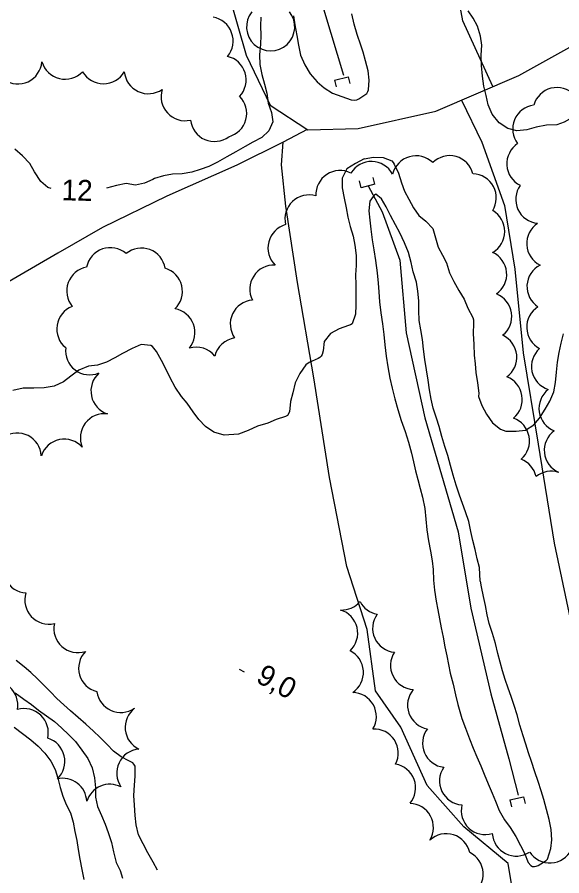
# Model space of a CAD drawing. Extents: x 219136 to 222520, y 5421589 to 5424530.
# Drawn here: x 220376 to 220454.2, y 5423228.1 to 5423351.4 of the extents above; entities that cross this region are included whole.
import ezdxf

# ---------------------------------------------------------------- set-up
doc = ezdxf.new("R2010")
doc.units = 0
for name, color, linetype in [('Level 1', 7, 'Continuous'), ('Level 2', 7, 'Continuous'), ('Level 22', 7, 'Continuous'), ('Level 26', 7, 'Continuous'), ('Level 3', 7, 'Continuous'), ('Level 4', 7, 'Continuous'), ('Level 44', 7, 'Continuous')]:
    doc.layers.add(name, color=color, linetype=linetype)

msp = doc.modelspace()

# ---------------------------------------------------------------- linework, layer by layer
at = {"layer": 'Level 1'}
for points in [[(220415.65, 5423351.54), (220415.87, 5423350.27), (220416.12, 5423348.75), (220416.37, 5423347.36), (220416.67, 5423345.89), (220417.3, 5423344.5), (220418.06, 5423343.22), (220419.04, 5423342.1), (220420.08, 5423341.21), (220421.25, 5423340.46), (220422.61, 5423339.98), (220423.92, 5423339.52), (220424.45, 5423339.43), (220424.74, 5423339.48), (220425.05, 5423339.64), (220426.17, 5423340.39), (220426.36, 5423340.67), (220426.45, 5423340.95), (220426.54, 5423342.3), (220426.4, 5423343.68), (220426, 5423345.09), (220425.69, 5423346.36), (220425.68, 5423346.36), (220425.32, 5423347.34)], [(220425.32, 5423347.34), (220424.79, 5423348.9), (220424.37, 5423350.36), (220424.02, 5423351.84)], [(220425.82, 5423331.03), (220427.16, 5423331.28), (220428.53, 5423331.21), (220429.78, 5423330.74), (220429.98, 5423330.5), (220430.13, 5423330.24), (220430.76, 5423328.97), (220431.19, 5423327.59), (220431.62, 5423326.4), (220432.21, 5423325.25), (220432.88, 5423323.99), (220433.67, 5423322.91), (220434.65, 5423322.07), (220435.67, 5423321), (220436.04, 5423319.7), (220436.43, 5423318.36), (220437.06, 5423317.19), (220437.64, 5423316.07), (220438.05, 5423314.68), (220438.71, 5423313.43), (220439.41, 5423312.12), (220440.16, 5423310.89), (220440.71, 5423309.58), (220441.41, 5423308.23), (220441.5, 5423307.92), (220441.52, 5423307.64), (220441.49, 5423307.38), (220441.45, 5423305.93), (220441.55, 5423304.39), (220441.59, 5423302.84), (220441.75, 5423301.58), (220441.86, 5423300.33), (220442.07, 5423298.86), (220442.26, 5423297.38), (220442.25, 5423296.9)], [(220425.82, 5423331.03), (220424.59, 5423330.37), (220423.32, 5423329.59), (220422.66, 5423328.23), (220422.65, 5423326.88), (220422.93, 5423325.36), (220423.21, 5423323.99), (220423.45, 5423322.64), (220423.82, 5423321.33), (220424.23, 5423319.93), (220424.49, 5423318.64), (220424.68, 5423317.16), (220424.65, 5423315.69), (220424.58, 5423314.38), (220424.61, 5423312.95), (220424.63, 5423311.5), (220424.62, 5423310.03), (220424.55, 5423308.71), (220424.08, 5423307.33), (220423.83, 5423307.18), (220423.58, 5423307.08), (220422.22, 5423306.6), (220420.98, 5423305.93), (220420.07, 5423304.81), (220419.92, 5423303.46), (220419.79, 5423302.91), (220419.65, 5423302.68), (220419.45, 5423302.48), (220419.21, 5423302.35), (220417.89, 5423301.79), (220417.43, 5423301.43), (220416.57, 5423300.22), (220415.91, 5423298.87), (220415.55, 5423297.42), (220415.21, 5423296.16), (220415.08, 5423294.68), (220414.82, 5423294.18), (220414.52, 5423294.04), (220413.19, 5423293.6), (220411.96, 5423293.06), (220410.49, 5423292.65), (220409.15, 5423292), (220407.78, 5423291.49), (220405.72, 5423291.37), (220404.22, 5423291.8), (220403.01, 5423292.58), (220402.06, 5423293.59), (220401.24, 5423294.71), (220400.39, 5423295.95), (220399.56, 5423296.91), (220398.68, 5423298.24), (220397.96, 5423299.58), (220397.36, 5423300.77), (220396.68, 5423302.05), (220395.97, 5423303.37), (220395.42, 5423304.08), (220395.17, 5423304.21), (220393.8, 5423304.38), (220392.51, 5423303.81), (220391.12, 5423303.07), (220390, 5423302.47), (220388.8, 5423301.84), (220387.52, 5423301.38), (220386.21, 5423301.25), (220384.83, 5423300.69)], [(220442.25, 5423296.9), (220442.71, 5423295.61), (220443.39, 5423294.34), (220444.24, 5423293.11), (220445.4, 5423292.21), (220446.16, 5423291.9), (220447.63, 5423291.9), (220448.97, 5423292.08), (220450.17, 5423292.83), (220450.97, 5423293.79), (220451.81, 5423295.06), (220452.49, 5423296.22), (220453.05, 5423297.55), (220453.3, 5423298.93), (220453.44, 5423300.41), (220453.6, 5423301.83), (220453.83, 5423303.23), (220454.11, 5423304.58), (220454.42, 5423305.91)], [(220384.83, 5423300.69), (220383.68, 5423299.82), (220382.64, 5423299.01), (220381.3, 5423298.38), (220379.86, 5423298.14), (220378.37, 5423298.12), (220376.85, 5423298.11), (220375.36, 5423297.76)]]:
    msp.add_lwpolyline(points, dxfattribs=at)
at = {"layer": 'Level 2'}
for points in [[(220455.63, 5423336.9), (220454.53, 5423336.31), (220453.49, 5423335.92), (220452.02, 5423335.84), (220450.5, 5423335.55), (220449.16, 5423335.18), (220447.74, 5423335.06), (220446.45, 5423335.38), (220445.21, 5423336.2), (220444.21, 5423337.42), (220443.62, 5423338.78), (220443.32, 5423340.1), (220443.02, 5423341.44), (220442.8, 5423342.91), (220442.65, 5423344.42), (220442.62, 5423345.91), (220442.69, 5423347.33), (220442.54, 5423348.65), (220442.09, 5423350.08), (220441.46, 5423351.23), (220440.75, 5423352.27)], [(220410.97, 5423351.37), (220410.93, 5423350.1), (220410.97, 5423348.74), (220410.91, 5423347.49), (220410.8, 5423345.97), (220410.83, 5423344.58), (220411.1, 5423343.13), (220411.48, 5423341.76), (220411.81, 5423340.46), (220412.01, 5423339.01), (220412.52, 5423337.69), (220412.69, 5423336.32), (220412.14, 5423335.05), (220411.13, 5423334.09), (220409.82, 5423333.4), (220408.71, 5423332.8), (220407.38, 5423332.01), (220406.08, 5423331.3), (220404.73, 5423330.57), (220403.52, 5423329.94), (220402.28, 5423329.49), (220401.08, 5423329.11), (220399.65, 5423328.86), (220398.3, 5423328.8), (220396.97, 5423328.59), (220395.7, 5423328.21), (220395.48, 5423328.08)], [(220380.86, 5423326.78), (220380.36, 5423326.92), (220379.38, 5423327.75), (220378.46, 5423329.14), (220377.77, 5423330.34), (220376.75, 5423331.47), (220375.63, 5423332.4)], [(220395.48, 5423328.08), (220394.27, 5423327.54), (220392.96, 5423327.24), (220391.61, 5423327.5), (220390.22, 5423327.19), (220388.79, 5423326.8)], [(220442.37, 5423272.37), (220442.04, 5423273.6), (220441.73, 5423274.91), (220441.44, 5423276.23), (220441.14, 5423277.53), (220440.82, 5423278.93), (220440.37, 5423280.34), (220439.95, 5423281.52), (220439.49, 5423282.72), (220439.01, 5423284.19), (220438.61, 5423285.61), (220438.22, 5423286.98), (220437.84, 5423288.45), (220437.42, 5423289.72), (220436.97, 5423291.16), (220436.58, 5423292.57), (220436.19, 5423293.79), (220435.73, 5423295.24), (220435.41, 5423296.54), (220435.19, 5423297.86), (220435, 5423299.25), (220434.77, 5423300.72), (220434.52, 5423302.22), (220434.33, 5423303.69), (220434.17, 5423305.1), (220433.95, 5423306.46), (220433.73, 5423307.79), (220433.68, 5423309.26), (220433.67, 5423310.66), (220433.54, 5423312.03), (220433.32, 5423313.32), (220432.87, 5423314.79), (220432.57, 5423316.14), (220432.2, 5423317.56), (220431.58, 5423318.97), (220430.93, 5423320.38), (220430.29, 5423321.56), (220429.58, 5423322.91), (220428.97, 5423324.12), (220428.32, 5423325.28), (220427.51, 5423325.94), (220427.29, 5423325.81), (220427.1, 5423325.64), (220426.64, 5423324.94), (220426.47, 5423323.57), (220426.61, 5423322.24), (220426.75, 5423320.94), (220426.96, 5423319.39), (220427.19, 5423317.98), (220427.44, 5423316.44), (220427.68, 5423314.68), (220427.82, 5423313.19), (220427.93, 5423311.93), (220428.03, 5423310.47), (220428.2, 5423308.92), (220428.42, 5423307.35), (220428.64, 5423305.82), (220428.79, 5423304.3), (220428.96, 5423302.71), (220429.2, 5423301.14), (220429.51, 5423299.55), (220429.83, 5423298.09), (220430.2, 5423296.56), (220430.63, 5423295.03), (220431.13, 5423293.46)], [(220431.13, 5423293.46), (220431.68, 5423291.89), (220432.18, 5423290.33), (220432.6, 5423288.75), (220432.88, 5423287.52), (220433.19, 5423286.24), (220433.53, 5423284.96), (220433.86, 5423283.7), (220434.18, 5423282.43), (220434.51, 5423280.82), (220434.69, 5423279.28), (220434.83, 5423277.76), (220435.04, 5423276.2), (220435.32, 5423274.7), (220435.58, 5423273.3), (220435.71, 5423272.05), (220435.77, 5423270.51), (220435.91, 5423269.08), (220436.15, 5423267.51), (220436.39, 5423266.25), (220436.61, 5423265), (220436.87, 5423263.69), (220437.15, 5423262.33), (220437.42, 5423260.97), (220437.67, 5423259.66), (220437.92, 5423258.4), (220438.18, 5423257.17), (220438.58, 5423255.58), (220438.94, 5423254.07), (220439.27, 5423252.66), (220439.85, 5423250.66), (220440.35, 5423249.27), (220440.94, 5423247.76), (220441.48, 5423246.41), (220442.01, 5423245.16), (220442.55, 5423243.89), (220443.04, 5423242.69), (220443.62, 5423241.29), (220444.19, 5423239.95), (220444.65, 5423238.78), (220445.19, 5423237.47), (220445.95, 5423236.13), (220446.79, 5423235.04), (220447.58, 5423233.74), (220448.26, 5423232.44), (220448.84, 5423231.32), (220449.37, 5423230), (220449.75, 5423229.57), (220450, 5423229.44), (220450.27, 5423229.41), (220450.53, 5423229.46), (220450.8, 5423229.57), (220451.95, 5423230.28), (220452.12, 5423230.49), (220452.64, 5423231.98), (220452.78, 5423233.23), (220452.69, 5423234.74), (220452.36, 5423236.18), (220451.98, 5423237.6), (220451.6, 5423239.03), (220451.22, 5423240.29), (220450.78, 5423241.61), (220450.33, 5423243), (220449.83, 5423244.5), (220449.43, 5423245.72)], [(220449.43, 5423245.72), (220449.01, 5423246.98), (220448.64, 5423248.19), (220448.19, 5423249.73), (220447.77, 5423251.19), (220447.35, 5423252.52), (220446.94, 5423253.81), (220446.5, 5423255.03), (220446.07, 5423256.26), (220445.66, 5423257.5), (220445.32, 5423258.74), (220445.02, 5423259.99), (220444.67, 5423261.42), (220444.24, 5423262.88), (220443.78, 5423264.32), (220443.48, 5423265.55), (220443.22, 5423266.91), (220442.97, 5423268.19), (220442.66, 5423269.59), (220442.5, 5423270.37), (220442.49, 5423270.39), (220442.37, 5423272.37)], [(220396.12, 5423228.88), (220395.49, 5423230.06), (220394.76, 5423231.4), (220394.06, 5423232.66), (220393.41, 5423233.94), (220393.07, 5423235.42), (220392.9, 5423236.75), (220392.83, 5423238.24), (220392.75, 5423239.6), (220392.81, 5423241.08), (220392.92, 5423242.4), (220392.91, 5423243.83), (220392.74, 5423244.1), (220392.57, 5423244.28), (220392.03, 5423244.6), (220390.9, 5423245.15), (220389.81, 5423245.96), (220388.89, 5423246.93), (220387.87, 5423247.97), (220386.95, 5423248.84), (220385.85, 5423249.86), (220384.75, 5423250.83), (220383.62, 5423251.78), (220382.67, 5423252.63), (220381.69, 5423253.53), (220380.76, 5423254.48), (220379.84, 5423255.42), (220378.9, 5423256.35), (220377.96, 5423257.26), (220376.98, 5423258.08), (220375.85, 5423258.99)], [(220375.53, 5423249.4), (220376.74, 5423248.51), (220377.93, 5423247.61)], [(220377.93, 5423247.61), (220379, 5423246.71), (220379.96, 5423245.7), (220380.8, 5423244.55), (220381.41, 5423243.36), (220381.81, 5423242.08), (220382.16, 5423240.77), (220382.51, 5423239.53), (220383.02, 5423238.3), (220383.63, 5423237.11), (220384.04, 5423235.78), (220384.26, 5423234.46), (220384.52, 5423233.14), (220384.74, 5423231.88), (220384.96, 5423230.47), (220385.28, 5423228.97), (220385.54, 5423227.56)]]:
    msp.add_lwpolyline(points, dxfattribs=at)
at = {"layer": 'Level 22'}
for points in [[(220444.3, 5423341.39), (220439.97, 5423350.85), (220437.52, 5423364.04), (220433.99, 5423379.64), (220430.72, 5423390.21), (220427.98, 5423402.93), (220426.31, 5423415.07), (220423.62, 5423424.81), (220421.09, 5423433.13), (220422.06, 5423439.05), (220424.09, 5423446.76)], [(220417.61, 5423335.26), (220414.16, 5423333.43), (220407.52, 5423330.13), (220397.45, 5423325.68), (220388.24, 5423321.16), (220381.83, 5423317.46), (220368.03, 5423309.47), (220362.74, 5423308.46), (220356.33, 5423309.69), (220350.11, 5423311.25), (220344.95, 5423314.84), (220341.76, 5423318.42), (220339.49, 5423325.36), (220336.82, 5423333.56), (220334.16, 5423340.83), (220332.55, 5423347.6), (220330.09, 5423355.44), (220326.85, 5423362.14), (220323.03, 5423369.95), (220320.48, 5423374.74), (220316.36, 5423377.81), (220312.9, 5423378.89), (220309.11, 5423378.96)], [(220406.36, 5423354.63), (220408.88, 5423345.92), (220412.33, 5423338.73), (220417.73, 5423335.18), (220424.95, 5423335.37), (220436.09, 5423337.87), (220448.02, 5423342.98), (220456.66, 5423347.76), (220466.9, 5423355.73)], [(220439.77, 5423339.45), (220439.77, 5423339.44), (220442.73, 5423333.44), (220445.97, 5423324.32), (220447.43, 5423315.17), (220448.63, 5423303.16), (220450.8, 5423290.06), (220453.09, 5423275.82), (220455.92, 5423262.49), (220458.84, 5423249.43), (220457.19, 5423243.38), (220456.22, 5423238.92)], [(220450.26, 5423216.62), (220448.11, 5423219.97), (220446.5, 5423229.86), (220440.13, 5423235.13), (220434.85, 5423241.07), (220431.08, 5423249.4), (220427.46, 5423254.64), (220426.22, 5423263.43), (220423.31, 5423272.49), (220420.82, 5423285.27), (220418.58, 5423299.6), (220416.25, 5423313.29), (220414.57, 5423324.25), (220413.95, 5423330.18), (220414.16, 5423333.43), (220414.16, 5423333.43)]]:
    msp.add_lwpolyline(points, dxfattribs=at)
at = {"layer": 'Level 26'}
for p, q in [((220421.55, 5423342.32), (220423.51, 5423342.8)), ((220421.55, 5423342.32), (220421.79, 5423341.35)), ((220423.51, 5423342.8), (220423.75, 5423341.83)), ((220425.4, 5423326.88), (220425.16, 5423327.85)), ((220427.36, 5423327.37), (220427.12, 5423328.34)), ((220427.36, 5423327.37), (220425.4, 5423326.88)), ((220446.75, 5423238.97), (220448.71, 5423239.44)), ((220446.75, 5423238.97), (220446.98, 5423238)), ((220448.71, 5423239.44), (220448.94, 5423238.46))]:
    msp.add_line(p, q, dxfattribs=at)
at = {"layer": 'Level 3'}
msp.add_line((220407.87, 5423257.73), (220408.57, 5423257.35), dxfattribs=at)
at = {"layer": 'Level 4'}
for points in [[(220395.76, 5423496.56), (220395.29, 5423493.76), (220390.86, 5423483.55), (220389.99, 5423476.64), (220392.97, 5423462.36), (220396.09, 5423451.14), (220399.55, 5423435.85), (220402.69, 5423419.98), (220406.08, 5423404.17), (220411.85, 5423383.7), (220416.47, 5423365.08), (220420.13, 5423352.08), (220422.86, 5423343.05)], [(220426.39, 5423327.13), (220428.41, 5423323.41), (220430.93, 5423316.47), (220431.84, 5423306.04), (220434.53, 5423293.86), (220439.29, 5423277.45), (220441.15, 5423266.49), (220444.02, 5423254.19), (220446.61, 5423244.89), (220447.94, 5423239.66)], [(220375.69, 5423254.33), (220376.91, 5423253.44), (220378.03, 5423252.67), (220379.03, 5423251.86), (220380.17, 5423251.07), (220381.35, 5423250.25), (220382.35, 5423249.33), (220383.38, 5423248.3), (220384.35, 5423247.35), (220385.27, 5423246.13), (220386.12, 5423244.9), (220386.75, 5423243.56), (220387.07, 5423242.16), (220387.21, 5423240.72), (220387.21, 5423239.35), (220387.49, 5423238.03), (220388.08, 5423236.75), (220388.6, 5423235.48), (220389.02, 5423234.3), (220389.5, 5423232.88), (220389.83, 5423231.5), (220390.2, 5423230), (220390.79, 5423228.85), (220391.09, 5423227.72)]]:
    msp.add_lwpolyline(points, dxfattribs=at)
at = {"layer": 'Level 44'}
for centre, start, end in [((220412.38, 5423349.98), 141.5059, 38.821), ((220403.53, 5423347.95), 320.115, 80.1151), ((220376.08, 5423345.24), 234.997, 354.997), ((220382.85, 5423345.91), 196.3119, 316.3119), ((220405.4, 5423342.36), 316.9312, 76.9312), ((220388.36, 5423345.26), 210.0722, 330.0722), ((220394.81, 5423343.83), 185.0209, 305.0209), ((220453.49, 5423337.8), 44.2025, 164.2025), ((220400.1, 5423339.96), 162.6437, 282.6437), ((220405.48, 5423337.55), 284.9063, 44.9063), ((220450.6, 5423335.31), 97.3956, 217.3956), ((220404.3, 5423336.98), 186.5964, 306.5964), ((220449.76, 5423330.32), 123.5474, 243.5474), ((220433.26, 5423328), 46.0626, 166.0626), ((220438.09, 5423328.02), 14.4811, 134.4811), ((220426.85, 5423327.18), 28.5139, 148.5139), ((220422.34, 5423325.89), 63.2599, 183.2599), ((220441.33, 5423325.42), 328.1005, 88.1005), ((220451.04, 5423325.21), 144.5824, 264.5824), ((220417.89, 5423322.38), 73.3475, 193.3475), ((220442.54, 5423320.59), 300.009, 60.009), ((220415.45, 5423318.24), 105.5836, 225.5836), ((220452.62, 5423318.87), 123.3921, 243.3921), ((220389.34, 5423314.81), 48.9957, 168.9957), ((220393.82, 5423314.75), 9.5198, 129.5198), ((220442.82, 5423314.45), 305.3003, 65.3003), ((220386.54, 5423312.06), 99.9457, 219.9457), ((220396.25, 5423312), 313.5261, 73.5261), ((220412.84, 5423312.31), 86.9017, 206.9017), ((220452.65, 5423312.69), 117.0829, 237.0829), ((220443.55, 5423308.4), 308.4378, 68.4378), ((220410.04, 5423307.29), 94.8361, 214.8361), ((220385.12, 5423306.6), 110.9597, 230.9597), ((220398.05, 5423306.08), 320.1302, 80.1302), ((220452.61, 5423306.85), 122.1514, 242.1514), ((220407.73, 5423301.89), 98.9535, 166.2935), ((220444.28, 5423302.53), 305.7204, 65.7204), ((220386.38, 5423303.47), 172.7409, 292.7409), ((220401.68, 5423300.53), 38.9535, 106.2935), ((220453.3, 5423301.21), 131.8418, 251.8418), ((220390.03, 5423297.69), 131.856, 251.856), ((220445.06, 5423296.48), 309.0001, 69.0001), ((220454.38, 5423295.2), 128.5029, 248.5029), ((220388.51, 5423290.97), 82.7944, 202.7944), ((220446.1, 5423290.52), 310.6987, 70.6987), ((220455.14, 5423289.18), 125.9572, 245.9572), ((220375.99, 5423288.19), 3.5386, 123.5386), ((220382.74, 5423287.32), 41.7585, 161.7585), ((220447.12, 5423284.66), 12.3948, 69.0521), ((220452.68, 5423282.71), 72.3948, 129.0521), ((220377.43, 5423272.15), 146.7222, 266.7222), ((220380.54, 5423267.67), 162.8608, 282.8608), ((220422.58, 5423269.7), 267.3988, 319.4253), ((220428.29, 5423269.04), 207.3988, 259.4253), ((220421.42, 5423262.93), 313.1284, 73.1284), ((220430.48, 5423263.63), 144.6707, 264.6707), ((220384.7, 5423263.58), 168.1131, 288.1131), ((220388.26, 5423257.88), 135.8842, 255.8842), ((220422.25, 5423257.29), 303.7159, 63.7159), ((220433.05, 5423258.29), 146.766, 266.766), ((220372.6, 5423252.6), 349.1791, 109.1791), ((220435.5, 5423252.59), 139.6769, 259.6769), ((220390.85, 5423254.99), 187.8553, 304.4917), ((220424.1, 5423250.95), 328.87, 88.87), ((220376.99, 5423248.63), 346.7027, 106.7027), ((220394.94, 5423249.4), 127.8553, 244.4917), ((220427.25, 5423245.7), 332.9294, 92.9294), ((220437.65, 5423247.1), 143.0572, 263.0572), ((220379.37, 5423244.52), 313.326, 73.326), ((220393.73, 5423242.82), 94.6505, 214.6505), ((220429.74, 5423240.71), 320.1414, 80.1414), ((220440.09, 5423241.71), 145.7675, 265.7675), ((220382.52, 5423238.62), 2.7937, 102.9312), ((220389.29, 5423237.77), 62.7937, 162.9312), ((220432.3, 5423235.02), 328.3848, 88.3848), ((220443.21, 5423237.46), 166.7527, 286.7527), ((220437.6, 5423230.66), 12.6234, 132.6234), ((220447.66, 5423234.37), 183.6752, 303.6752), ((220439.45, 5423228.31), 303.7796, 63.7796), ((220452.48, 5423233.39), 213.3457, 333.3457)]:
    msp.add_arc(centre, 3.46, start, end, dxfattribs=at)

# ---------------------------------------------------------------- texts
at = {"layer": 'Level 2'}
msp.add_text('12', height=3, rotation=358.5904, dxfattribs=at).set_placement((220382.32, 5423325.08))
at = {"layer": 'Level 3'}
msp.add_text('9,0', height=3, rotation=331.383, dxfattribs=at).set_placement((220410.11, 5423255.99))

doc.saveas('drawing.dxf')
